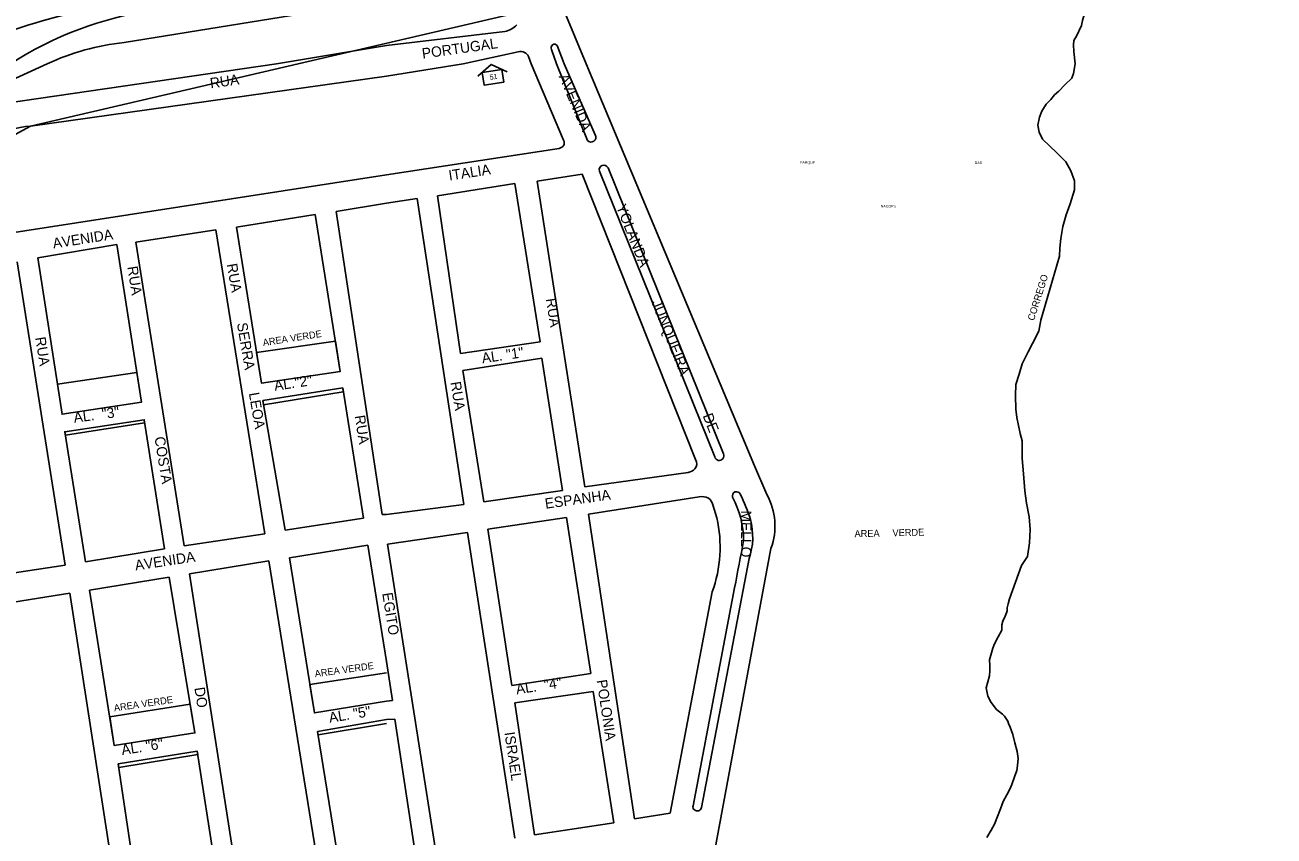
# Model space of a CAD drawing. Extents: x 325709 to 364434, y 7573432 to 7597073.
# Drawn here: x 338272 to 338996, y 7583054 to 7583524 of the extents above; entities that cross this region are included whole.
import ezdxf

# ---------------------------------------------------------------- set-up
doc = ezdxf.new("R2010")
doc.units = 0
for name, color, linetype in [('EDIFIDENTIF', 7, 'Continuous'), ('EDIFOBRAEXIS', 7, 'Continuous'), ('FORMATO', 7, 'Continuous'), ('LIMITE_BAIRROS_MUNICIPIOS', 7, 'Continuous'), ('LOGRADOURO', 7, 'Continuous'), ('LOGRADOURO_TEXTO', 7, 'Continuous'), ('NUM_REF', 7, 'Continuous'), ('TUBO_ACO_GN_4', 7, 'Continuous')]:
    doc.layers.add(name, color=color, linetype=linetype)

# ---------------------------------------------------------------- blocks, each defined once
blk = doc.blocks.new('NUM_REF')
at = {"layer": 'NUM_REF'}
blk.add_lwpolyline([(-4.3125, 0.9375), (0, 3.75), (4.3125, 0.9375)], dxfattribs=at)
blk.add_lwpolyline([(2.875, -1.875), (2.875, 1.875), (-2.875, 1.875), (-2.875, -1.875)], close=True, dxfattribs=at)

msp = doc.modelspace()

# ---------------------------------------------------------------- linework, layer by layer
at = {"layer": 'EDIFOBRAEXIS'}
for p, q in [((338481.39, 7583538.82), (338329.24, 7583514.2)), ((338549.85, 7583520.57), (338481.34, 7583512.42)), ((338417.54, 7583501.91), (338481.39, 7583512.42)), ((338580.26, 7583512.46), (338584.27, 7583501.91)), ((338579.73, 7583501.91), (338576.97, 7583510.25)), ((338417.54, 7583501.91), (338259.81, 7583478.82)), ((338264.08, 7583492.47), (338284.66, 7583501.91)), ((338597.77, 7583457.52), (338579.73, 7583501.91)), ((338584.27, 7583501.91), (338602.29, 7583460.68)), ((338671.52, 7583274.13), (338604.65, 7583439.78)), ((338609.65, 7583441.67), (338676.51, 7583275.93)), ((338691.49, 7583215.23), (338663.82, 7583071.08)), ((338658.93, 7583071.97), (338682.98, 7583198.21))]:
    msp.add_line(p, q, dxfattribs=at)
for points in [[(338880.36, 7583501.91), (338879.54, 7583509.03), (338879.48, 7583512.81), (338879.67, 7583515.42), (338881.08, 7583517.92), (338884.03, 7583524.03), (338884.7, 7583526.9), (338885.57, 7583530.26), (338886.06, 7583532.52), (338887.05, 7583536.38), (338887.56, 7583540.37), (338888.67, 7583545.81), (338889.53, 7583549.14), (338890.22, 7583552.59), (338890.33, 7583555.11), (338890.02, 7583560.51), (338889.37, 7583563.7), (338889.3, 7583566.6), (338889.91, 7583570.69), (338890.17, 7583573.88), (338888.76, 7583578.77), (338888.39, 7583581.33), (338890.05, 7583586.81)], [(338880.36, 7583501.91), (338879.44, 7583496.25), (338878.37, 7583493.65), (338874.4, 7583489.68), (338870.88, 7583486.01), (338868.44, 7583483.87), (338866.3, 7583481.12), (338863.54, 7583478.52), (338860.95, 7583474.39), (338859.72, 7583471.03), (338858.65, 7583466.42), (338859.41, 7583462.36), (338861.48, 7583458.16), (338865.69, 7583454.17), (338869.46, 7583450.58), (338874.96, 7583445.06), (338877.92, 7583439.98), (338880.01, 7583434.01), (338879.95, 7583428.91), (338877.42, 7583420.79), (338875.22, 7583414.45), (338873.25, 7583407.62), (338871.97, 7583400.67), (338871.45, 7583395.14), (338871.19, 7583390.49), (338860.48, 7583353.38), (338859.22, 7583347.01), (338855.62, 7583339.76), (338853.15, 7583335.04), (338849.74, 7583327.97), (338847.85, 7583322.16), (338846.06, 7583316.07), (338845.79, 7583309.65), (338846.03, 7583301.8), (338846.65, 7583297.05), (338848.54, 7583287.63), (338849.72, 7583283.39), (338849.7, 7583273.16), (338850.49, 7583264.25), (338851.18, 7583254.45), (338852.18, 7583247.37), (338853.72, 7583239.39), (338854.36, 7583232.03), (338853.94, 7583224.39), (338852.7, 7583216.45), (338849.27, 7583211.15), (338842.22, 7583191.85), (338841.45, 7583189.08), (338840.89, 7583186.77), (338840.86, 7583184.94), (338840.6, 7583183.78), (338839.76, 7583181.77), (338838.44, 7583178.91), (338837.8, 7583176.85), (338837.89, 7583173.68), (338835.73, 7583169.9), (338833.54, 7583165.79), (338832.64, 7583163.28), (338830.72, 7583156.48), (338830.97, 7583153.18), (338830.91, 7583150.31), (338830.78, 7583147.32), (338828.86, 7583140.39), (338829.72, 7583135.52), (338831.66, 7583131.86), (338834.68, 7583127.82), (338838.22, 7583125.04), (338839.41, 7583123.92), (338840.48, 7583122.25), (338841.34, 7583120.92), (338841.77, 7583119.68), (338842.78, 7583117.54), (338844.32, 7583113.2), (338845.35, 7583108.5), (338846.78, 7583103.52), (338847.33, 7583099.39), (338847, 7583095.25), (338846.63, 7583092.51), (338845.28, 7583088.75), (338843.65, 7583084.31), (338842.53, 7583081.55), (338840.74, 7583078.25), (338838.58, 7583074.37), (338837.02, 7583070.16), (338835.44, 7583065.8), (338833.62, 7583061.34), (338831.59, 7583057.84), (338829.17, 7583053.58)], [(338405.99, 7583334.65), (338451.66, 7583341.27), (338454.45, 7583323.66), (338408.83, 7583316.86), (338405.99, 7583334.65)], [(338290.6, 7583316.28), (338336.6, 7583323.12), (338339.32, 7583305.76), (338293.31, 7583298.82), (338290.6, 7583316.28)], [(338410.03, 7583304.24), (338409.64, 7583306.74), (338455.99, 7583314.15), (338456.23, 7583311.79), (338410.03, 7583304.24)], [(338295.22, 7583286.8), (338294.81, 7583288.72), (338340.94, 7583295.67), (338341.12, 7583293.81), (338295.22, 7583286.8)], [(338481.39, 7583132.6), (338439.55, 7583125.76), (338436.88, 7583142.27), (338481.39, 7583149)], [(338320.93, 7583123.57), (338367.49, 7583130.9), (338370.24, 7583114.18), (338323.58, 7583106.87), (338320.93, 7583123.57)], [(338481.39, 7583119.64), (338441.73, 7583113.1), (338441.35, 7583114.98), (338481.39, 7583121.97)], [(338326.25, 7583094.16), (338325.81, 7583096.22), (338371.56, 7583103.68), (338372.04, 7583101.78), (338326.25, 7583094.16)]]:
    msp.add_lwpolyline(points, dxfattribs=at)
for centre, radius, start, end in [((338377.72, 7583194.85), 345.49, 97.64531, 117.28187), ((338378.58, 7583321.67), 213.93, 98.76999, 122.59075), ((338547.24, 7583533.55), 13.24, 281.36645, 316.23421), ((338343.69, 7583374.77), 140.18, 95.91696, 114.90483), ((338578.66, 7583511.28), 1.98, 36.50729, 211.18341), ((338599.89, 7583459.29), 2.77, 219.8098, 30.15402), ((338607.23, 7583440.52), 2.68, 25.42326, 195.87501), ((338674.12, 7583274.74), 2.67, 193.26328, 26.49661), ((338684.07, 7583251.6), 2.37, 21.75919, 201.3735), ((338634.17, 7583225.31), 54.04, 0.41197, 28.06738), ((338582.2, 7583201.66), 115.81, 18.23408, 26.03089), ((338653.33, 7583227.76), 40.17, 341.82326, 14.61416), ((333317.35, 7584234.86), 5464.85, 349.06506, 349.35843), ((338661.36, 7583071.45), 2.49, 167.99249, 351.38798)]:
    msp.add_arc(centre, radius, start, end, dxfattribs=at)
at = {"layer": 'LOGRADOURO'}
for p, q in [((338596.91, 7583501.91), (338584.54, 7583531.61)), ((338525.78, 7583501.91), (338557.56, 7583508.77)), ((338563.54, 7583506.14), (338565.04, 7583501.92)), ((338481.39, 7583494.78), (338525.78, 7583501.91)), ((338583.82, 7583457.65), (338565.04, 7583501.92)), ((338275.07, 7583465.8), (338481.39, 7583494.78)), ((338481.39, 7583437.56), (338581.4, 7583452.88)), ((338481.39, 7583437.56), (338222.89, 7583397.5)), ((338555.57, 7583432.55), (338510.83, 7583425.33)), ((338570.26, 7583340.86), (338555.57, 7583432.55)), ((338568.54, 7583433.94), (338594.65, 7583437.88)), ((338596.23, 7583256.7), (338568.54, 7583433.94)), ((338594.65, 7583437.88), (338660.41, 7583272.59)), ((338481.39, 7583421.08), (338499, 7583423.76)), ((338499, 7583423.76), (338526.17, 7583246.59)), ((338510.83, 7583425.33), (338524.25, 7583334.07)), ((338452.22, 7583416.4), (338481.39, 7583421.08)), ((338478.83, 7583240.73), (338452.22, 7583416.4)), ((338394.43, 7583407.29), (338440.05, 7583414.54)), ((338440.05, 7583414.54), (338454.45, 7583323.66)), ((338335.97, 7583398.51), (338382.33, 7583405.69)), ((338382.33, 7583405.69), (338410.87, 7583229.47)), ((338408.83, 7583316.86), (338394.43, 7583407.29)), ((338279.22, 7583389.45), (338325.02, 7583397.16)), ((338325.02, 7583397.16), (338339.32, 7583305.76)), ((338364.13, 7583222.64), (338335.97, 7583398.51)), ((338293.31, 7583298.82), (338279.22, 7583389.45)), ((338267.28, 7583387.24), (338295.03, 7583211.39)), ((338524.25, 7583334.07), (338570.26, 7583340.86)), ((338525.47, 7583324.22), (338571.35, 7583331.33)), ((338571.35, 7583331.33), (338583.2, 7583254.7)), ((338454.45, 7583323.66), (338408.83, 7583316.86)), ((338537.72, 7583248.07), (338525.47, 7583324.22)), ((338409.64, 7583306.74), (338455.99, 7583314.15)), ((338455.99, 7583314.15), (338468.03, 7583238.57)), ((338339.32, 7583305.76), (338293.31, 7583298.82)), ((338409.64, 7583306.74), (338409.89, 7583306.77)), ((338422.49, 7583231.65), (338409.64, 7583306.74)), ((338294.81, 7583288.72), (338340.94, 7583295.67)), ((338340.94, 7583295.67), (338352.59, 7583220.96)), ((338306.95, 7583213.28), (338294.81, 7583288.72)), ((338656.1, 7583265.16), (338596.23, 7583256.7)), ((338583.2, 7583254.7), (338537.72, 7583248.07)), ((338598.38, 7583240.94), (338662.47, 7583250.93)), ((338526.17, 7583246.59), (338481.39, 7583240.82)), ((338670.41, 7583246.45), (338672.65, 7583238.83)), ((338468.03, 7583238.57), (338422.49, 7583231.65)), ((338481.39, 7583240.82), (338478.83, 7583240.73)), ((338539.95, 7583232.27), (338585.53, 7583239.08)), ((338585.53, 7583239.08), (338599.66, 7583148.64)), ((338625.1, 7583064.48), (338598.38, 7583240.94)), ((338410.87, 7583229.47), (338364.13, 7583222.64)), ((338481.85, 7583223.59), (338528.17, 7583230.27)), ((338528.17, 7583230.27), (338555.57, 7583053.21)), ((338553.93, 7583141.7), (338539.95, 7583232.27)), ((338352.59, 7583220.96), (338306.95, 7583213.28)), ((338425, 7583215.73), (338470.47, 7583222.98)), ((338470.47, 7583222.98), (338481.39, 7583155.57)), ((338509.61, 7583046.42), (338481.85, 7583223.59)), ((338704.09, 7583221.15), (338663.33, 7583001.91)), ((338367.13, 7583206.29), (338413.18, 7583213.92)), ((338413.18, 7583213.92), (338441.73, 7583036.36)), ((338439.55, 7583125.76), (338425, 7583215.73)), ((338295.03, 7583211.39), (338246.72, 7583204.16)), ((338309.26, 7583196.97), (338355.42, 7583204.38)), ((338355.42, 7583204.38), (338370.24, 7583114.18)), ((338394.81, 7583029.25), (338367.13, 7583206.29)), ((338249.19, 7583187.34), (338297.7, 7583195.22)), ((338297.7, 7583195.22), (338325.38, 7583017.57)), ((338323.58, 7583106.87), (338309.26, 7583196.97)), ((338670, 7583195.86), (338645.74, 7583067.67)), ((338481.39, 7583155.57), (338484.86, 7583132.96)), ((338599.66, 7583148.64), (338553.93, 7583141.7)), ((338555.66, 7583131.59), (338600.98, 7583138.25)), ((338600.98, 7583138.25), (338613.01, 7583062.2)), ((338481.39, 7583132.6), (338439.55, 7583125.76)), ((338484.86, 7583132.96), (338481.39, 7583132.6)), ((338567.13, 7583055.09), (338555.66, 7583131.59)), ((338441.35, 7583114.98), (338481.39, 7583121.97)), ((338481.39, 7583121.97), (338486.04, 7583122.09)), ((338486.04, 7583122.09), (338497.83, 7583044.75)), ((338370.24, 7583114.18), (338323.58, 7583106.87)), ((338453.67, 7583038.75), (338441.35, 7583114.98)), ((338325.81, 7583096.22), (338371.56, 7583103.68)), ((338371.56, 7583103.68), (338383.63, 7583027.12)), ((338337.32, 7583019.79), (338325.81, 7583096.22)), ((338613.01, 7583062.2), (338567.13, 7583055.09)), ((338645.74, 7583067.67), (338625.1, 7583064.48))]:
    msp.add_line(p, q, dxfattribs=at)
msp.add_lwpolyline([(338596.91, 7583501.91), (338694.49, 7583269.04), (338701.61, 7583252.32)], dxfattribs=at)
for centre, radius, start, end in [((338364.16, 7583215.44), 333.48, 99.06296, 120.79173), ((338559.09, 7583503.75), 5.25, 64.56606, 106.92635), ((338559.1, 7583504.19), 4.85, 23.75797, 62.46447), ((338279.53, 7583408.31), 57.66, 94.43403, 190.80365), ((338580.39, 7583457.05), 4.29, 283.58554, 326.3895), ((338581.37, 7583456.04), 2.94, 332.39529, 33.23894), ((338656.26, 7583270.2), 4.79, 320.20851, 29.98298), ((338655.21, 7583271.61), 6.51, 277.86294, 316.53774), ((338664.21, 7583242.69), 8.42, 64.00182, 101.90663), ((338663.65, 7583244.74), 6.97, 14.19303, 52.41947), ((338668.93, 7583234.04), 37.45, 339.85324, 29.22066), ((338600.05, 7583221.74), 74.58, 339.69103, 13.24371)]:
    msp.add_arc(centre, radius, start, end, dxfattribs=at)
at = {"layer": 'TUBO_ACO_GN_4'}
msp.add_lwpolyline([(338995.59, 7583972.47), (338866.85, 7583743.03), (338833, 7583685.47), (338794.82, 7583631.04), (338743.87, 7583588.32), (338667.39, 7583554.14), (338585.19, 7583538.02), (338275.07, 7583465.8), (338233.71, 7583443.32), (338148.5, 7583356.21), (337328.73, 7582488.51)], dxfattribs=at)

# ---------------------------------------------------------------- block references
at = {"layer": 'FORMATO', "xscale": 1.9999999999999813, "yscale": 1.9999999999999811, "rotation": 8.510335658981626}
msp.add_blockref('NUM_REF', (338543.05, 7583494.08), dxfattribs=at)

# ---------------------------------------------------------------- texts
msp.add_text('51', height=3, rotation=8.90289).set_placement((338541.27, 7583492.55))
at = {"layer": 'EDIFIDENTIF'}
for s, rotation, p in [('CORREGO', 72.59861, (338856.47, 7583352.75)), ('AREA VERDE', 8.85507, (338409.93, 7583338.35)), ('AREA     VERDE', 1.3378, (338752.54, 7583227.61)), ('AREA VERDE', 8.04458, (338439.98, 7583146.48)), ('AREA VERDE', 8.38947, (338323.62, 7583126.62))]:
    msp.add_text(s, height=4, rotation=rotation, dxfattribs=at).set_placement(p)
at = {"layer": 'LIMITE_BAIRROS_MUNICIPIOS'}
for s, p in [('PARQUE', (338720.93, 7583443.95)), ('DAS', (338822.14, 7583443.85)), ('NACOES', (338767.71, 7583418.64))]:
    msp.add_text(s, height=1.5, dxfattribs=at).set_placement(p)
at = {"layer": 'LOGRADOURO_TEXTO'}
for s, rotation, p in [('PORTUGAL', 7.9974, (338502.27, 7583504.85)), ('RUA', 7.9974, (338379.44, 7583487.64)), ('AVENIDA', 292.99759, (338581.02, 7583494.56)), ('ITALIA', 8.71062, (338517.75, 7583434.18)), ('YOLANDA', 291.695, (338614.25, 7583419.11)), ('AVENIDA', 8.8075, (338288.34, 7583394.86)), ('RUA', 279.09658, (338331.07, 7583384.21)), ('RUA        SERRA      LEOA', 279.71126, (338388.73, 7583385.72)), ('RUA', 278.87725, (338573.62, 7583365.64)), ('JUNQUEIRA ', 291.695, (338634.72, 7583363.77)), ('RUA', 279.14197, (338277.71, 7583343.21)), ('AL. "1"', 8.38746, (338536.94, 7583328.34)), ('AL."2"', 8.46969, (338416.6, 7583312.41)), ('RUA', 279.14227, (338518.34, 7583317.34)), ('AL.  "3"', 7.37034, (338300.36, 7583293.91)), ('RUA', 278.90509, (338462.81, 7583297.86)), ('DE', 291.695, (338664.41, 7583297.99)), ('COSTA', 279.09658, (338346.83, 7583285.44)), ('ESPANHA', 8.03875, (338573.51, 7583244.06)), ('MELLO', 269.73206, (338686.8, 7583243.09)), ('AVENIDA', 8.52094, (338335.94, 7583208.3)), ('EGITO', 279.18345, (338478.79, 7583195.06)), ('AL.  "4"', 8.62521, (338556.74, 7583136.54)), ('POLONIA', 278.61087, (338603.04, 7583144.64)), ('DO', 278.88699, (338369.95, 7583140.28)), ('AL. "5"', 9.28841, (338448.39, 7583120.04)), ('ISRAEL', 278.52469, (338549.59, 7583114.38)), ('AL. "6"', 8.89928, (338328.14, 7583101.35))]:
    msp.add_text(s, height=6, rotation=rotation, dxfattribs=at).set_placement(p)

doc.saveas('drawing.dxf')
